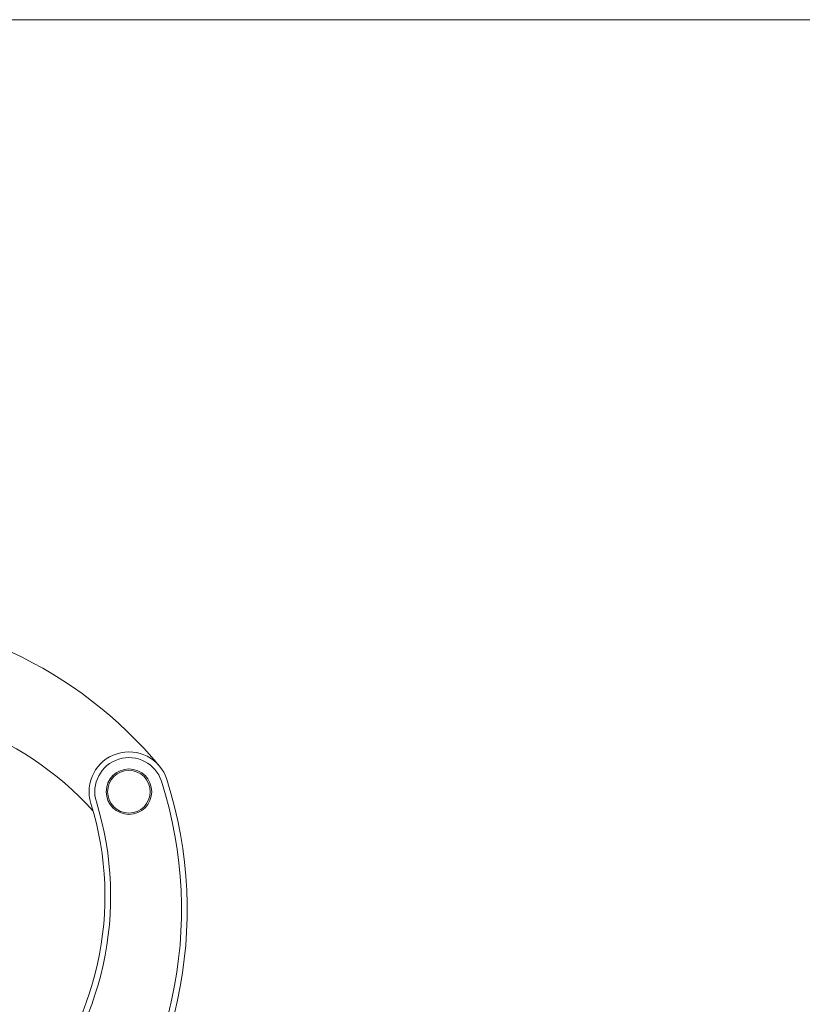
# Model space of a CAD drawing. Header units: inches. Extents: x 0 to 77643, y -44170 to 0.
# Tile 309 of 546: x 75615 to 75642, y -39672 to -39637. Entities that reach past the tile are written whole.
import ezdxf
from ezdxf.lldxf.tags import DXFTag

# ---------------------------------------------------------------- set-up
doc = ezdxf.new("R2010")
doc.units = ezdxf.units.IN
doc.header["$MEASUREMENT"] = 0
doc.layers.get('0').update_dxf_attribs({"lineweight": 0})
tags = doc.linetypes.add('HIDDEN2', pattern=[4.7625, 3.175, -1.5875]).pattern_tags.tags
tags[6:7] = [DXFTag(74, 4), DXFTag(75, 0), DXFTag(340, '0'), DXFTag(46, 0.0), DXFTag(50, 0.0), DXFTag(44, 0.0), DXFTag(45, 0.0)]
tags[4:5] = [DXFTag(74, 4), DXFTag(75, 0), DXFTag(340, '0'), DXFTag(46, 0.0), DXFTag(50, 0.0), DXFTag(44, 0.0), DXFTag(45, 0.0)]

msp = doc.modelspace()

# ---------------------------------------------------------------- linework, layer by layer
at = {"color": 7, "linetype": 'Continuous'}
msp.add_line((75563.49238, -39637.09816), (75681.89238, -39637.09816), dxfattribs=at)
at = {"color": 7, "linetype": 'HIDDEN2'}
for radius in [0.8, 0.75]:
    msp.add_circle((75618.63384, -39664.23263), radius, dxfattribs=at)
for centre, radius, start, end in [((75608.1802, -39672.93213), 15, 39.767173, 90.34885), ((75609.17741, -39672.2536), 11, 41.798749, 99.742499), ((75618.63384, -39664.23263), 1.4, 17.747422, 197.209892), ((75618.63384, -39664.23263), 1.19988, 17.747422, 197.209892), ((75605.68107, -39668.3782), 14.79988, 317.772097, 17.747422), ((75605.68107, -39668.3782), 15, 317.772097, 17.747422), ((75606.78902, -39667.90145), 11, 317.772097, 17.209892), ((75606.78902, -39667.90145), 11.20012, 317.772097, 17.209892)]:
    msp.add_arc(centre, radius, start, end, dxfattribs=at)

doc.saveas('drawing.dxf')
